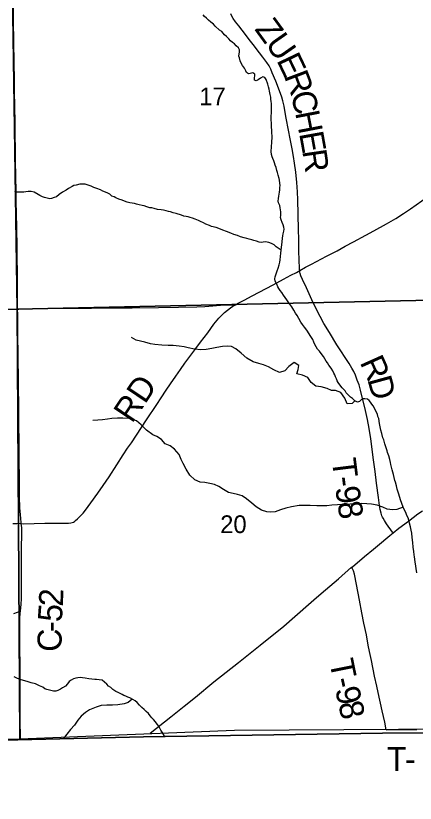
# Model space of a CAD drawing. Extents: x 1985906 to 2360102, y 891258 to 1222054.
# Drawn here: x 2177669 to 2182641, y 971844 to 981657 of the extents above; entities that cross this region are included whole.
import ezdxf

# ---------------------------------------------------------------- set-up
doc = ezdxf.new("R2010")
doc.units = 0
for name, color, linetype in [('GM_X_Adjacent_County', 7, 'Continuous'), ('GM_X_County', 7, 'Continuous'), ('GM_X_County_Road', 7, 'Continuous'), ('GM_X_County_Road_Text', 7, 'Continuous'), ('GM_X_Minor_River', 7, 'Continuous'), ('GM_X_Section', 7, 'Continuous'), ('GM_X_Section_Text', 7, 'Continuous'), ('GM_X_State_Route', 7, 'Continuous'), ('GM_X_Township', 7, 'Continuous'), ('GM_X_Township_Road', 7, 'Continuous'), ('GM_X_Township_Road_Text', 7, 'Continuous')]:
    doc.layers.add(name, color=color, linetype=linetype)

msp = doc.modelspace()

# ---------------------------------------------------------------- linework, layer by layer
at = {"layer": 'GM_X_Adjacent_County'}
msp.add_lwpolyline([(2175875.3, 972587.6), (2177694.5, 972632.7), (2179259.4, 972671.4), (2182232.7, 972715.7), (2189237.6, 972772.4), (2193820, 972810.4), (2200105.5, 972809.1), (2204646.2, 972821.7), (2204662.3, 968293.6)], dxfattribs=at)
at = {"layer": 'GM_X_County'}
msp.add_lwpolyline([(2204498.2, 1002246.1), (2204523.9, 998045.8), (2204528.4, 997304.2), (2204539.2, 995544.8), (2204547.9, 994124.7), (2204620.5, 987649.6), (2204600.2, 985575.8), (2204618, 980821.8), (2204646, 972876.6), (2204646.2, 972821.7), (2200105.5, 972809.1), (2193820, 972810.4), (2189237.6, 972772.4), (2182232.7, 972715.7), (2179259.4, 972671.4), (2177694.5, 972632.7), (2175875.3, 972587.6)], dxfattribs=at)
at = {"layer": 'GM_X_County_Road'}
for points in [[(2177692.5, 978002.1), (2177690.2, 978325.6), (2177689.2, 978473.3), (2177687.7, 978620.8), (2177684.6, 978801.1), (2177681.8, 978981.4), (2177678, 979227.5), (2177676, 979309.5), (2177673.4, 979440.3), (2177672.4, 979522.2), (2177671, 979604.1), (2177668.6, 979702.5), (2177667.5, 979800.8), (2177664.3, 979997.6), (2177662.7, 980161.5), (2177660, 980325.5), (2177654.7, 980719), (2177652.6, 980883), (2177650.5, 981047), (2177646.3, 981358.7), (2177642, 981571.8), (2177639.1, 981801.4), (2177637, 981946.9)], [(2177737.8, 975330.2), (2177736.4, 975342.3), (2177726.6, 975440.1), (2177721.3, 975521.7), (2177717.5, 975669), (2177717.4, 975750.9), (2177716.1, 975882.1), (2177712.7, 976128.1), (2177711.6, 976259.3), (2177711.2, 976357.7), (2177709.2, 976554.6), (2177708, 976685.8), (2177705.6, 976849.6), (2177703.6, 976980.6), (2177701.9, 977128.2), (2177698.2, 977390.7), (2177695.4, 977718.7), (2177693, 977931.9), (2177692.5, 978002.1)], [(2177726.9, 974235.4), (2177736.6, 974325.6), (2177739.8, 974391.2), (2177740.8, 974456.8), (2177740.3, 974587.9), (2177739.6, 974817.6), (2177738.5, 974981.6), (2177739.1, 975047.1), (2177744.5, 975178.1), (2177745, 975227.5), (2177742.7, 975276.9), (2177737.8, 975330.2)], [(2177727.3, 972641.2), (2177725, 972901.8), (2177724.7, 973131.3), (2177724.1, 973377.2), (2177723.1, 973524.8), (2177721.9, 973623.2), (2177720.7, 973721.5), (2177717.9, 973934.2), (2177717.8, 974048.6), (2177720.1, 974146.5), (2177724.4, 974211.6), (2177726.9, 974235.4)]]:
    msp.add_lwpolyline(points, dxfattribs=at)
at = {"layer": 'GM_X_Minor_River'}
for points in [[(2180899.5, 979796.4), (2180889.2, 979824.4), (2180882.9, 979848.4), (2180870.6, 979878.3), (2180862.4, 979900.3), (2180854.1, 979926.3), (2180849.7, 979964.3), (2180853.2, 980022.4), (2180856.6, 980082.6), (2180859.9, 980144.7), (2180855.3, 980208.8), (2180855, 980238.8), (2180852.8, 980260.8), (2180852.1, 980325), (2180849.8, 980353), (2180849.2, 980413.1), (2180851, 980439.2), (2180852.7, 980461.2), (2180852.5, 980483.2), (2180851.7, 980565.4), (2180849.5, 980589.4), (2180845.2, 980617.4), (2180842.9, 980643.4), (2180834.6, 980675.4), (2180826.2, 980715.4), (2180823.9, 980741.4), (2180815.6, 980769.4), (2180805.3, 980805.4), (2180784.7, 980861.3), (2180770.4, 980887.2), (2180744.3, 980897), (2180714.5, 980878.7), (2180686.7, 980858.4), (2180662.8, 980846.2), (2180640.7, 980854), (2180642.4, 980882), (2180646.2, 980908.1), (2180644, 980930.2), (2180621.8, 980944), (2180587.9, 980937.7), (2180563.9, 980933.4), (2180541.7, 980949.3), (2180531.5, 980971.2), (2180515.2, 981003.1), (2180492.8, 981039), (2180470.4, 981074.8), (2180462.2, 981096.8), (2180453.9, 981130.8), (2180447.6, 981154.8), (2180449.3, 981182.8), (2180455.1, 981204.9), (2180452.9, 981230.9), (2180440.6, 981258.9), (2180412.3, 981282.7), (2180392.1, 981306.5), (2180367.9, 981324.3), (2180343.7, 981344.2), (2180321.4, 981368), (2180293.1, 981397.8), (2180268.9, 981419.6), (2180232.5, 981459.4), (2180206.3, 981477.2), (2180149.8, 981528.7), (2180131.5, 981552.6), (2180095.2, 981578.3), (2180069, 981602.1), (2180042.7, 981627.9), (2180016.5, 981645.7), (2180000.3, 981669.6)], [(2181991.2, 976881.3), (2181969.3, 976871), (2181949.5, 976848.8), (2181923.6, 976840.6), (2181891.4, 976856.3), (2181861.1, 976886.1), (2181834.9, 976905.9), (2181812.7, 976929.7), (2181782.3, 976959.5), (2181770.1, 976983.4), (2181733.7, 977021.2), (2181703.3, 977059), (2181681, 977086.8), (2181670.8, 977108.8), (2181662.6, 977132.7), (2181648.3, 977158.6), (2181642.1, 977180.6), (2181629.8, 977202.5), (2181613.6, 977230.4), (2181593.2, 977264.3), (2181566.8, 977304.1), (2181548.5, 977332), (2181532.3, 977353.9), (2181516, 977381.8), (2181497.7, 977409.7), (2181483.5, 977431.6), (2181449, 977475.4), (2181424.7, 977503.2), (2181408.4, 977533.1), (2181392.1, 977561), (2181377.8, 977588.9), (2181367.5, 977620.9), (2181341.1, 977660.7), (2181292.3, 977740.4), (2181263.9, 977778.2), (2181237.6, 977810), (2181215.3, 977839.9), (2181192.8, 977883.7), (2181170.4, 977919.6), (2181152.1, 977951.5), (2181131.7, 977987.4), (2181105.3, 978031.2), (2181081, 978063), (2181060.7, 978090.9), (2181042.4, 978114.8), (2181022.1, 978146.7), (2180999.8, 978174.5), (2180979.5, 978206.4), (2180961.2, 978234.2), (2180945, 978256.2), (2180932.7, 978278.1), (2180918.4, 978314), (2180896, 978349.9), (2180895.7, 978379.9), (2180897.5, 978402), (2180905.2, 978428.1), (2180915, 978454.2), (2180922.7, 978476.3), (2180936.4, 978510.5), (2180948, 978552.7), (2180955.6, 978586.8), (2180959.3, 978614.9), (2180964.9, 978655), (2180968.5, 978699.1), (2180972.1, 978737.2), (2180975.8, 978771.3), (2180979.5, 978801.4), (2180983.1, 978839.5), (2180988.6, 978885.6), (2180992.4, 978913.7), (2180996.1, 978939.8), (2181003.8, 978971.9), (2181009.5, 978998), (2181005.2, 979024), (2180997, 979052), (2180986.7, 979080), (2180972.4, 979111.9), (2180966.1, 979141.9), (2180969.8, 979168), (2180969.6, 979192), (2180967.3, 979214), (2180963.1, 979238), (2180958.8, 979264), (2180954.5, 979294.1), (2180940.2, 979324), (2180936, 979348), (2180937.7, 979378.1), (2180945.4, 979410.2), (2180947.1, 979434.2), (2180952.8, 979460.3), (2180954.6, 979486.4), (2180956.3, 979516.5), (2180958, 979542.5), (2180955.7, 979572.6), (2180951.4, 979606.6), (2180947.1, 979630.6), (2180934.7, 979670.5), (2180926.4, 979702.5), (2180918.1, 979730.5), (2180911.8, 979764.5), (2180899.5, 979796.4)], [(2180971.9, 978734.6), (2180935.9, 978758.9), (2180909.7, 978778.7), (2180885.5, 978800.5), (2180853.3, 978818.3), (2180817.1, 978830), (2180779, 978837.7), (2180749, 978837.4), (2180723.1, 978833.1), (2180699, 978834.9), (2180666.9, 978846.7), (2180632.8, 978856.4), (2180608.7, 978864.2), (2180572.6, 978873.8), (2180544.5, 978881.6), (2180512.4, 978889.3), (2180464.3, 978902.9), (2180428.1, 978918.6), (2180381.9, 978930.2), (2180347.8, 978945.9), (2180293.5, 978969.5), (2180245.3, 978985.1), (2180219.2, 978998.8), (2180163, 979016.4), (2180106.8, 979029.9), (2180078.7, 979043.7), (2180036.5, 979059.3), (2180004.3, 979077), (2179968.2, 979092.7), (2179944, 979106.5), (2179903.8, 979122.2), (2179869.7, 979133.9), (2179839.6, 979141.7), (2179813.5, 979149.4), (2179789.4, 979157.2), (2179761.4, 979161), (2179731.3, 979170.7), (2179667, 979194.2), (2179628.9, 979201.8), (2179594.8, 979211.6), (2179568.7, 979219.3), (2179542.7, 979225.1), (2179508.6, 979232.8), (2179480.5, 979238.6), (2179432.4, 979244.1), (2179390.3, 979253.8), (2179362.2, 979261.5), (2179338.2, 979265.3), (2179302.1, 979275), (2179265.9, 979286.7), (2179241.9, 979290.5), (2179205.8, 979300.2), (2179171.7, 979309.9), (2179147.6, 979317.7), (2179117.5, 979323.4), (2179087.5, 979327.2), (2179055.4, 979332.9), (2179021.2, 979346.6), (2178995.1, 979358.4), (2178953, 979370), (2178914.8, 979387.7), (2178892.6, 979401.5), (2178866.5, 979409.3), (2178838.3, 979433.1), (2178806.1, 979450.8), (2178753.9, 979470.4), (2178725.7, 979486.1), (2178677.5, 979505.7), (2178639.4, 979517.4), (2178607.2, 979535.2), (2178569, 979546.8), (2178530.9, 979556.5), (2178496.9, 979558.2), (2178464.9, 979557.9), (2178421, 979547.5), (2178393, 979541.2), (2178371.1, 979531), (2178323.4, 979504.5), (2178295.6, 979484.2), (2178251.8, 979459.8), (2178210.1, 979429.3), (2178174.4, 979401), (2178148.5, 979390.7), (2178114.6, 979378.4), (2178092.6, 979374.2), (2178058.5, 979383.9), (2178028.4, 979393.6), (2178000.3, 979401.4), (2177970.1, 979417.2), (2177948, 979429), (2177899.7, 979456.6), (2177861.6, 979468.2), (2177821.5, 979467.9), (2177793.6, 979463.6), (2177769.6, 979459.4), (2177683.6, 979458.6), (2177655.5, 979470.4)], [(2181891.4, 976856.3), (2181858, 976823.1), (2181792, 976822.7), (2181765.6, 976892.6), (2181717.2, 976960.4), (2181649.2, 976985.9), (2181597.2, 976987.6), (2181543.1, 977013.2), (2181469, 977034.8), (2181405.1, 977042.3), (2181346.8, 977086), (2181306.5, 977149.8), (2181236.4, 977179.4), (2181168.3, 977194.9), (2181184, 977247.1), (2181191.6, 977297.2), (2181133.4, 977336.9), (2181067.9, 977286.3), (2181020.2, 977234), (2180950.5, 977211.4), (2180882.3, 977243), (2180814.2, 977280.6), (2180754.1, 977308.2), (2180694, 977323.8), (2180622, 977345.4), (2180545.8, 977390.9), (2180475.4, 977452.5), (2180409.2, 977508.2), (2180353.1, 977533.8), (2180299.1, 977539.4), (2180243.2, 977535), (2180171.3, 977524.5), (2180111.5, 977510.1), (2180037.6, 977497.6), (2179971.7, 977493.1), (2179895.8, 977502.6), (2179813.7, 977520.1), (2179763.7, 977529.8), (2179703.7, 977539.3), (2179627.8, 977546.8), (2179565.9, 977546.4), (2179485.9, 977551.9), (2179402, 977559.3), (2179344, 977568.9), (2179273.9, 977590.5), (2179219.9, 977600.1), (2179167.9, 977615.8), (2179109.7, 977649.4)], [(2182661.4, 974715.7), (2182640, 974851.8), (2182631.4, 974915.8), (2182629.1, 974937.8), (2182622.7, 974981.8), (2182616.2, 975033.8), (2182609.6, 975091.9), (2182602.9, 975153.9), (2182598.4, 975210), (2182592, 975246), (2182583.6, 975290), (2182571.1, 975335.9), (2182556.6, 975385.9), (2182532, 975441.7), (2182523.8, 975465.7), (2182503.3, 975505.6), (2182493.1, 975531.5), (2182472.6, 975579.4), (2182458.1, 975625.4), (2182435.4, 975697.3), (2182429.1, 975719.3), (2182416.8, 975757.2), (2182406.3, 975799.2), (2182393.9, 975843.2), (2182387.6, 975867.2), (2182379.3, 975901.1), (2182370.9, 975939.1), (2182354.3, 975999.1), (2182339.6, 976067), (2182335.4, 976089), (2182325, 976129), (2182312.5, 976171), (2182298.1, 976214.9), (2182289.9, 976236.9), (2182281.5, 976272.9), (2182263, 976320.8), (2182248.5, 976370.7), (2182236.2, 976398.7), (2182223.7, 976450.7), (2182213.2, 976494.6), (2182206.8, 976534.6), (2182196.4, 976576.6), (2182187.8, 976636.6), (2182177.5, 976662.6), (2182171.2, 976692.6), (2182156.9, 976720.5), (2182146.7, 976742.4), (2182118.2, 976794.3), (2182101.9, 976818.2), (2182083.7, 976842), (2182067.4, 976863.9), (2182045.3, 976879.8), (2182013.2, 976883.5), (2181991.2, 976881.3)], [(2182492.5, 975532.8), (2182411.9, 975505.2), (2182360, 975500.8), (2182290, 975508.3), (2182238, 975532), (2182167.9, 975559.6), (2182095.9, 975569.1), (2182039.9, 975576.7), (2181975.9, 975580.3), (2181896.1, 975573.7), (2181832.2, 975571.3), (2181746.3, 975566.7), (2181674.4, 975562.2), (2181604.5, 975557.7), (2181540.6, 975551.3), (2181488.7, 975548.9), (2181414.8, 975550.4), (2181334.8, 975553.9), (2181195, 975552.9), (2181103.2, 975538.3), (2181029.4, 975519.7), (2180963.6, 975499.3), (2180899.8, 975476.8), (2180845.9, 975470.4), (2180793.9, 975476.1), (2180727.9, 975495.6), (2180659.7, 975539.2), (2180607.5, 975582.9), (2180539.2, 975636.5), (2180485, 975674.2), (2180428.9, 975691.8), (2180374.9, 975701.5), (2180318.9, 975715.1), (2180254.7, 975754.7), (2180196.5, 975792.4), (2180142.5, 975816), (2180086.4, 975827.7), (2180020.4, 975839.2), (2179962.5, 975846.8), (2179898.4, 975872.4), (2179834, 975932.1), (2179789.6, 976007.9), (2179751.2, 976075.7), (2179728.9, 976127.6), (2179702.5, 976189.5), (2179644.2, 976255.2), (2179589.9, 976296.9), (2179529.8, 976324.5), (2179483.5, 976378.3), (2179425.4, 976415.9), (2179375.3, 976433.6), (2179297, 976491.2), (2179228.6, 976560.8), (2179170.4, 976610.4), (2179080.3, 976639.9), (2179002.4, 976641.3), (2178934.4, 976640.9), (2178866.5, 976636.4), (2178810.7, 976630), (2178746.8, 976621.5), (2178690.9, 976617.2), (2178629, 976612.7)], [(2179521.2, 972679.3), (2179490.4, 972729.6), (2179476.1, 972755.5), (2179463.9, 972777.4), (2179449.6, 972803.3), (2179429.3, 972829.2), (2179407, 972859.1), (2179382.7, 972886.9), (2179364.5, 972908.8), (2179342.2, 972932.6), (2179321.9, 972962.4), (2179293.6, 972988.2), (2179267.4, 973012), (2179239.1, 973037.8), (2179208.8, 973067.6), (2179178.5, 973097.4), (2179154.3, 973119.2), (2179124.1, 973136.9), (2179089.8, 973156.7), (2179065.7, 973166.5), (2179039.6, 973178.2), (2179015.5, 973188), (2178993.4, 973197.8), (2178943.1, 973223.4), (2178915, 973237.2), (2178878.7, 973260.9), (2178850.5, 973284.7), (2178824.2, 973304.5), (2178802, 973328.3), (2178771.7, 973354.1), (2178745.5, 973375.9), (2178707.4, 973381.5), (2178675.4, 973385.3), (2178651.3, 973387), (2178617.3, 973390.7), (2178577.2, 973394.4), (2178533.1, 973402), (2178501.1, 973407.7), (2178473, 973409.4), (2178443.1, 973407.2), (2178415.1, 973400.9), (2178387.2, 973392.7), (2178357.3, 973376.3), (2178335.5, 973360.1), (2178311.8, 973331.8), (2178288.1, 973301.6), (2178252.2, 973283.2), (2178224.4, 973266.9), (2178194.6, 973248.7), (2178168.7, 973238.4), (2178136.6, 973240.1), (2178056.4, 973259.4), (2178030.3, 973271.2), (2178004.1, 973289), (2177965.9, 973308.7), (2177913.6, 973332.2), (2177861.4, 973345.8), (2177837.4, 973351.6), (2177811.3, 973361.3), (2177765.1, 973374.9), (2177725, 973384.6), (2177690.9, 973398.3), (2177650.6, 973418)], [(2179117.4, 973140.8), (2179069.5, 973101.2), (2179017.6, 973082.8), (2178939.8, 973070.2), (2178871.9, 973067.8), (2178804, 973067.3), (2178732.1, 973060.8), (2178670.3, 973040.4), (2178588.6, 973007.8), (2178536.9, 972975.4), (2178483.2, 972930.9), (2178439.6, 972880.6), (2178398.1, 972818.2), (2178350.5, 972763.8), (2178259, 972648.5)]]:
    msp.add_lwpolyline(points, dxfattribs=at)
at = {"layer": 'GM_X_Section'}
for points in [[(2177606.4, 983364), (2182931.4, 983396.1), (2183029.1, 978117.9), (2177684.9, 978001.6)], [(2177606.4, 983364), (2177684.9, 978001.6), (2172324.4, 977907.6), (2172325.4, 978031.7), (2172279.3, 983302.3)], [(2177684.9, 978001.6), (2183029.1, 978117.9), (2183113.3, 972766.8), (2180392.1, 972750.8), (2177721.3, 972643.1)], [(2177684.9, 978001.6), (2177721.3, 972643.1), (2172411.1, 972565.3), (2172324.4, 977907.6)]]:
    msp.add_lwpolyline(points, close=True, dxfattribs=at)
at = {"layer": 'GM_X_State_Route'}
for points in [[(2182121.2, 975010.8), (2182171.8, 975053.4), (2182324.9, 975178.5), (2182366.3, 975211.6), (2182439.1, 975269.6), (2182555.9, 975360.7), (2182674.1, 975448.4), (2182732.8, 975487.9)], [(2179343.7, 972715.9), (2179600.5, 972919), (2179767, 973052.5), (2179906.2, 973167.3), (2180133, 973355), (2180285.9, 973478.3), (2180441.2, 973599.1), (2180710.3, 973814.7), (2181003.8, 974052), (2181313.8, 974320.6), (2181412.5, 974407.2), (2181524.1, 974503.6), (2181685, 974641.9), (2181850, 974783.6), (2181858.6, 974791), (2182009.3, 974916.6), (2182121.2, 975010.8)]]:
    msp.add_lwpolyline(points, dxfattribs=at)
at = {"layer": 'GM_X_Township'}
msp.add_lwpolyline([(2200105.5, 972809.1), (2193820, 972810.4), (2189237.6, 972772.4), (2182232.7, 972715.7), (2179259.4, 972671.4), (2177694.5, 972632.7), (2175875.3, 972587.6)], dxfattribs=at)
at = {"layer": 'GM_X_Township_Road'}
for points in [[(2181203.2, 978481.9), (2181201.8, 978495.5), (2181196.2, 978626.8), (2181193.7, 978708.8), (2181190.4, 978872.9), (2181189.2, 978987.8), (2181185.9, 979184.7), (2181180.4, 979365), (2181175.3, 979463.2), (2181167.8, 979577.1), (2181153.5, 979708.6), (2181137, 979821.8), (2181125.4, 979903), (2181109.2, 979999.8), (2181080.9, 980144.6), (2181068.2, 980208.9), (2181032.2, 980402.4), (2181008.2, 980531.4), (2180993.9, 980595.1), (2180981, 980641.8), (2180965.1, 980687.9), (2180904.8, 980840.4), (2180862.3, 980947), (2180843.9, 980991), (2180821.6, 981032.4), (2180796.1, 981072.3), (2180743.3, 981140.7), (2180704.1, 981192.9), (2180624.5, 981296.9), (2180575, 981362.3), (2180515.8, 981440.3), (2180485.8, 981478.8), (2180445.5, 981530.1), (2180405.8, 981582.2), (2180376.8, 981622), (2180359.1, 981650.1), (2180344.4, 981679.9)], [(2181203.2, 978481.9), (2181274.2, 978522.6), (2181351.1, 978562.8), (2181536.4, 978660.7), (2181668.2, 978729.5), (2181769.4, 978785.1), (2181871, 978840.9), (2182027.2, 978923.2), (2182127.6, 978978.4), (2182285.6, 979063.8), (2182399.2, 979130.4), (2182495.8, 979191.9), (2182580.6, 979250.9), (2182723.1, 979351.2), (2182804.5, 979408), (2182858.3, 979445.7), (2182963.5, 979521.5), (2183033.6, 979568.6), (2183118.2, 979621.3)], [(2180404.3, 978056.2), (2180437.6, 978073.4), (2180511.2, 978111.6), (2180612, 978165.8), (2180785.9, 978257.5), (2180872, 978304.6), (2180999.7, 978373.3), (2181090.8, 978422.3), (2181161.9, 978459.1), (2181203.2, 978481.9)], [(2182366.3, 975211.6), (2182360.3, 975219.9), (2182285.2, 975324.9), (2182258, 975366.1), (2182241.3, 975394.7), (2182233.9, 975409.7), (2182227.4, 975425), (2182217, 975456.7), (2182205.5, 975504.9), (2182197, 975553.1), (2182182.7, 975655.1), (2182160.3, 975830.3), (2182141.8, 975976.8), (2182121.9, 976123.1), (2182087.6, 976383.4), (2182067, 976513), (2182045.8, 976625.8), (2182021.2, 976737.8), (2181959.5, 976993), (2181941.4, 977055.8), (2181920.2, 977117.7), (2181896, 977178.4), (2181875.2, 977222.7), (2181852.1, 977265.8), (2181818.4, 977321.9), (2181667.2, 977556.3), (2181572.3, 977710.1), (2181505.3, 977823.1), (2181457.8, 977909.6), (2181404.9, 978011.7), (2181355.2, 978115.5), (2181287, 978264.7), (2181238.6, 978369), (2181218.8, 978414.3), (2181208.2, 978446), (2181205.2, 978462.5), (2181203.2, 978481.9)], [(2177525.7, 977999), (2177692.5, 978002.1)], [(2177692.5, 978002.1), (2177705.4, 978002.3), (2177860.8, 978005.8), (2178046.6, 978009.2), (2178313.8, 978011), (2178494.7, 978013.2), (2178609.7, 978014.5), (2178708.2, 978015.8), (2178954.3, 978017), (2179118.6, 978017.8), (2179447.3, 978023.3), (2179693.7, 978026.7), (2179923.8, 978031), (2180022.4, 978035.3), (2180120.8, 978043.6), (2180219, 978051.7), (2180281.9, 978053.7), (2180404.3, 978056.2)], [(2177737.8, 975330.2), (2177763.2, 975326.5), (2177898.1, 975331.3), (2178028.9, 975334.3), (2178143.4, 975335.2), (2178225.3, 975335.2), (2178290.8, 975334.7), (2178323.7, 975335.7), (2178356.3, 975339), (2178372.3, 975342.6), (2178387.5, 975348.2), (2178401.7, 975356), (2178414.4, 975366.6), (2178439.2, 975387.6), (2178459.7, 975409.3), (2178506.8, 975458.7), (2178536.5, 975496.6), (2178605.3, 975589), (2178692.3, 975707.9), (2178758.3, 975801.7), (2178830.6, 975911), (2178928.3, 976062.4), (2179006.9, 976187.1), (2179061.7, 976268.6), (2179107.7, 976336.4), (2179234.1, 976527.5), (2179297.7, 976622.8), (2179422.9, 976813.7), (2179478.1, 976895.4), (2179543, 976990.9), (2179596.5, 977072), (2179662, 977166.8), (2179717.7, 977247.2), (2179774.5, 977327), (2179822.9, 977392.9), (2179909.6, 977511.2), (2179969.7, 977590.5), (2180058.5, 977707.6), (2180134.6, 977812.9), (2180176.7, 977863), (2180196.5, 977886.6), (2180230.6, 977921.3), (2180266.6, 977957.2), (2180304.4, 977989.4), (2180342.8, 978019.1), (2180372.1, 978038.4), (2180404.3, 978056.2)], [(2177633.9, 975330.3), (2177682.8, 975330.9), (2177709.9, 975332.1), (2177737.8, 975330.2)], [(2182281.3, 972760.4), (2182261.7, 972853.1), (2182230.6, 972997.1), (2182181.2, 973223.6), (2182164.5, 973302.5), (2182134.2, 973428.5), (2182095.2, 973622.9), (2182072.1, 973735.3), (2182057.1, 973815), (2182032.8, 973942.5), (2182003.3, 974086.9), (2181978.5, 974215.4), (2181945.6, 974374.5), (2181909.1, 974568.2), (2181884.4, 974697.3), (2181873.2, 974740.3), (2181856.5, 974771.4), (2181850, 974783.6)], [(2177643.3, 974207.4), (2177689.8, 974223), (2177726.9, 974235.4)], [(2182281.3, 972760.4), (2182400.2, 972760.9), (2182481.9, 972761.8), (2182661.3, 972764.6)]]:
    msp.add_lwpolyline(points, dxfattribs=at)

# ---------------------------------------------------------------- texts
at = {"layer": 'GM_X_County_Road_Text'}
for s, rotation, p in [('2', 87.77389, (2178254.7, 974291.3)), ('5', 85.67652, (2178240.1, 974095)), ('-', 89.8829, (2178240.1, 973977.6)), ('C', 89.99609, (2178240.1, 973731.4))]:
    msp.add_text(s, height=300, rotation=rotation, dxfattribs=at).set_placement(p)
at = {"layer": 'GM_X_Section_Text'}
for s, p in [('17', (2179954, 980541.3)), ('20', (2180213.6, 975210.1))]:
    msp.add_text(s, height=221, rotation=0.00001, dxfattribs=at).set_placement(p)
at = {"layer": 'GM_X_Township_Road_Text'}
for s, rotation, p in [('Z', 306.0989, (2180634.6, 981487.9)), ('U', 305.02784, (2180766, 981307.8)), ('E', 295.46391, (2180910.8, 981103)), ('R', 290.7084, (2181004.7, 980906.5)), ('C', 283.43562, (2181088.9, 980685.6)), ('H', 280.89915, (2181145.4, 980449.4)), ('E', 280.21938, (2181195.2, 980191.1)), ('R', 278.41382, (2181234.6, 979972.7)), ('R', 294.12854, (2181947.4, 977339)), ('RD', 56.17087, (2179116.2, 976568.1)), ('D', 285.33995, (2182044, 977125.5)), ('T', 277.02031, (2181602, 976127.4)), ('-', 277.14439, (2181629.5, 975904)), ('9', 277.58131, (2181645.2, 975779.3)), ('8', 279.02779, (2181670.7, 975587.9)), ('T', 281.34061, (2181570.5, 973612.4)), ('-', 282.23988, (2181615.6, 973387.3)), ('9', 282.3586, (2181641.9, 973266.3)), ('8', 282.39066, (2181681.5, 973085.6)), ('T', 0.57641, (2182290.5, 972242.7)), ('-', 0.58756, (2182514.9, 972245))]:
    msp.add_text(s, height=300, rotation=rotation, dxfattribs=at).set_placement(p)

doc.saveas('drawing.dxf')
